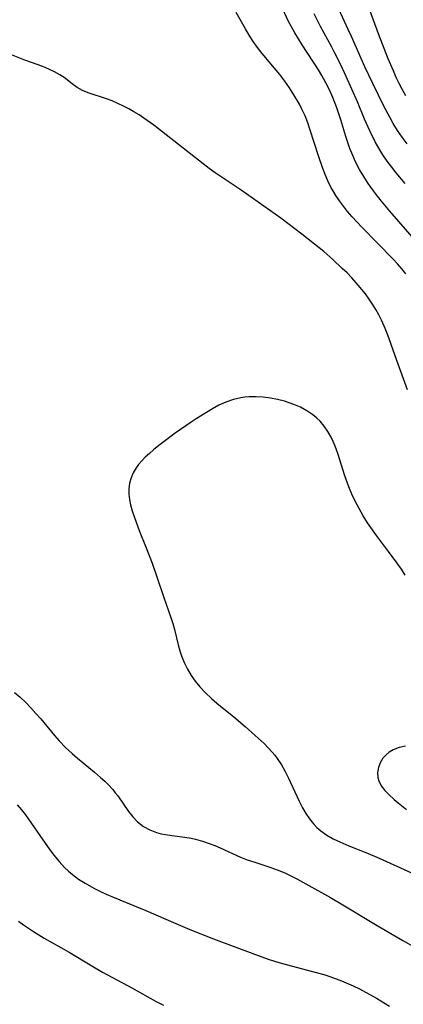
# Model space of a CAD drawing. Header units: metres. Extents: x 1073367 to 1082519, y 1569854 to 1574957.
# Tile 732 of 1056: x 1082257 to 1082347, y 1570332 to 1570564. Entities that reach past the tile are written whole.
import ezdxf

# ---------------------------------------------------------------- set-up
doc = ezdxf.new("R2010")
doc.units = ezdxf.units.M
doc.layers.add('CGG_CurvaNivelLidar_v1', color=253, linetype='Continuous', lineweight=30)

msp = doc.modelspace()

# ---------------------------------------------------------------- linework, layer by layer
at = {"layer": 'CGG_CurvaNivelLidar_v1'}
for p, q in [((1082334.1331, 1570561.785, 83.5), (1082330.3682, 1570569.8733, 83.5)), ((1082341.2759, 1570560.7202, 83), (1082338.356, 1570568.6824, 83)), ((1082309.8855, 1570561.8939, 85), (1082307.691, 1570565.7448, 85)), ((1082319.9575, 1570563.7921, 84.5), (1082318.7723, 1570566.3585, 84.5)), ((1082326.9146, 1570563.7141, 84), (1082326.0603, 1570565.4532, 84)), ((1082320.7073, 1570562.3608, 84.5), (1082319.9575, 1570563.7921, 84.5)), ((1082321.5022, 1570560.952, 84.5), (1082320.7073, 1570562.3608, 84.5)), ((1082327.5544, 1570562.4942, 84), (1082326.9146, 1570563.7141, 84)), ((1082330.14, 1570557.7638, 84), (1082327.5544, 1570562.4942, 84)), ((1082310.776, 1570560.4009, 85), (1082309.8855, 1570561.8939, 85)), ((1082311.7078, 1570558.9402, 85), (1082310.776, 1570560.4009, 85)), ((1082323.2151, 1570558.1561, 84.5), (1082321.5022, 1570560.952, 84.5)), ((1082334.9082, 1570560.0792, 83.5), (1082334.1331, 1570561.785, 83.5)), ((1082338.018, 1570552.9699, 83.5), (1082334.9082, 1570560.0792, 83.5)), ((1082343.5431, 1570554.8569, 83), (1082341.2759, 1570560.7202, 83)), ((1082312.6992, 1570557.5271, 85), (1082311.7078, 1570558.9402, 85)), ((1082313.8026, 1570556.1208, 85), (1082312.6992, 1570557.5271, 85)), ((1082327.0878, 1570552.2361, 84.5), (1082323.2151, 1570558.1561, 84.5)), ((1082330.9812, 1570556.1682, 84), (1082330.14, 1570557.7638, 84)), ((1082257.8554, 1570554.5302, 85.5), (1082254.6858, 1570555.7534, 85.5)), ((1082317.1335, 1570552.1921, 85), (1082313.8026, 1570556.1208, 85)), ((1082332.3581, 1570553.4019, 84), (1082330.9812, 1570556.1682, 84)), ((1082262.1026, 1570552.9932, 85.5), (1082257.8554, 1570554.5302, 85.5)), ((1082263.5091, 1570552.4255, 85.5), (1082262.1026, 1570552.9932, 85.5)), ((1082333.6271, 1570550.7062, 84), (1082332.3581, 1570553.4019, 84)), ((1082339.8745, 1570548.9906, 83.5), (1082338.018, 1570552.9699, 83.5)), ((1082344.7508, 1570551.9966, 83), (1082343.5431, 1570554.8569, 83)), ((1082264.8486, 1570551.8022, 85.5), (1082263.5091, 1570552.4255, 85.5)), ((1082266.0994, 1570551.0963, 85.5), (1082264.8486, 1570551.8022, 85.5)), ((1082267.1026, 1570550.4044, 85.5), (1082266.0994, 1570551.0963, 85.5)), ((1082317.9873, 1570551.1323, 85), (1082317.1335, 1570552.1921, 85)), ((1082319.1416, 1570549.5779, 85), (1082317.9873, 1570551.1323, 85)), ((1082327.9088, 1570550.8778, 84.5), (1082327.0878, 1570552.2361, 84.5)), ((1082328.8327, 1570549.2044, 84.5), (1082327.9088, 1570550.8778, 84.5)), ((1082334.9875, 1570547.6743, 84), (1082333.6271, 1570550.7062, 84)), ((1082345.4396, 1570550.4738, 83), (1082344.7508, 1570551.9966, 83)), ((1082269.0074, 1570548.9331, 85.5), (1082267.1026, 1570550.4044, 85.5)), ((1082270.1844, 1570548.0993, 85.5), (1082269.0074, 1570548.9331, 85.5)), ((1082320.2346, 1570547.9787, 85), (1082319.1416, 1570549.5779, 85)), ((1082329.6845, 1570547.493, 84.5), (1082328.8327, 1570549.2044, 84.5)), ((1082342.5662, 1570543.5282, 83.5), (1082339.8745, 1570548.9906, 83.5)), ((1082346.1465, 1570548.9854, 83), (1082345.4396, 1570550.4738, 83)), ((1082346.8879, 1570547.5233, 83), (1082346.1465, 1570548.9854, 83)), ((1082271.4317, 1570547.3787, 85.5), (1082270.1844, 1570548.0993, 85.5)), ((1082272.8198, 1570546.7898, 85.5), (1082271.4317, 1570547.3787, 85.5)), ((1082277.1113, 1570545.3916, 85.5), (1082272.8198, 1570546.7898, 85.5)), ((1082321.281, 1570546.3512, 85), (1082320.2346, 1570547.9787, 85)), ((1082322.6058, 1570544.1325, 85), (1082321.281, 1570546.3512, 85)), ((1082330.4672, 1570545.7484, 84.5), (1082329.6845, 1570547.493, 84.5)), ((1082336.2655, 1570544.6951, 84), (1082334.9875, 1570547.6743, 84)), ((1082347.6778, 1570546.0972, 83), (1082346.8879, 1570547.5233, 83)), ((1082278.4267, 1570544.9009, 85.5), (1082277.1113, 1570545.3916, 85.5)), ((1082279.8044, 1570544.3225, 85.5), (1082278.4267, 1570544.9009, 85.5)), ((1082281.1026, 1570543.7114, 85.5), (1082279.8044, 1570544.3225, 85.5)), ((1082282.388, 1570543.0445, 85.5), (1082281.1026, 1570543.7114, 85.5)), ((1082323.2066, 1570542.9913, 85), (1082322.6058, 1570544.1325, 85)), ((1082331.4357, 1570543.2739, 84.5), (1082330.4672, 1570545.7484, 84.5)), ((1082337.9631, 1570540.599, 84), (1082336.2655, 1570544.6951, 84)), ((1082283.5938, 1570542.3635, 85.5), (1082282.388, 1570543.0445, 85.5)), ((1082284.7837, 1570541.6397, 85.5), (1082283.5938, 1570542.3635, 85.5)), ((1082285.9556, 1570540.8755, 85.5), (1082284.7837, 1570541.6397, 85.5)), ((1082323.9244, 1570541.4059, 85), (1082323.2066, 1570542.9913, 85)), ((1082324.5564, 1570539.7741, 85), (1082323.9244, 1570541.4059, 85)), ((1082332.351, 1570540.485, 84.5), (1082331.4357, 1570543.2739, 84.5)), ((1082343.9774, 1570540.8855, 83.5), (1082342.5662, 1570543.5282, 83.5)), ((1082288.2528, 1570539.227, 85.5), (1082285.9556, 1570540.8755, 85.5)), ((1082299.875, 1570530.0984, 85.5), (1082288.2528, 1570539.227, 85.5)), ((1082325.1637, 1570537.9994, 85), (1082324.5564, 1570539.7741, 85)), ((1082333.5486, 1570536.5368, 84.5), (1082332.351, 1570540.485, 84.5)), ((1082339.2504, 1570537.6871, 84), (1082337.9631, 1570540.599, 84)), ((1082344.7247, 1570539.5913, 83.5), (1082343.9774, 1570540.8855, 83.5)), ((1082345.7463, 1570537.9524, 83.5), (1082344.7247, 1570539.5913, 83.5)), ((1082327.0821, 1570531.9409, 85), (1082325.1637, 1570537.9994, 85)), ((1082340.4746, 1570535.2405, 84), (1082339.2504, 1570537.6871, 84)), ((1082346.8293, 1570536.3567, 83.5), (1082345.7463, 1570537.9524, 83.5)), ((1082334.5263, 1570533.6688, 84.5), (1082333.5486, 1570536.5368, 84.5)), ((1082341.3154, 1570533.7567, 84), (1082340.4746, 1570535.2405, 84)), ((1082347.9755, 1570534.8088, 83.5), (1082346.8293, 1570536.3567, 83.5)), ((1082335.1575, 1570532.0758, 84.5), (1082334.5263, 1570533.6688, 84.5)), ((1082335.8595, 1570530.5151, 84.5), (1082335.1575, 1570532.0758, 84.5)), ((1082342.2731, 1570532.2231, 84), (1082341.3154, 1570533.7567, 84)), ((1082343.2919, 1570530.7272, 84), (1082342.2731, 1570532.2231, 84)), ((1082301.2986, 1570529.0069, 85.5), (1082299.875, 1570530.0984, 85.5)), ((1082328.1215, 1570529.013, 85), (1082327.0821, 1570531.9409, 85)), ((1082336.7636, 1570528.7677, 84.5), (1082335.8595, 1570530.5151, 84.5)), ((1082344.3665, 1570529.2678, 84), (1082343.2919, 1570530.7272, 84)), ((1082302.7447, 1570527.951, 85.5), (1082301.2986, 1570529.0069, 85.5)), ((1082308.9044, 1570523.8326, 85.5), (1082302.7447, 1570527.951, 85.5)), ((1082328.6845, 1570527.5725, 85), (1082328.1215, 1570529.013, 85)), ((1082329.323, 1570526.0696, 85), (1082328.6845, 1570527.5725, 85)), ((1082337.7591, 1570527.0669, 84.5), (1082336.7636, 1570528.7677, 84.5)), ((1082345.382, 1570527.9806, 84), (1082344.3665, 1570529.2678, 84)), ((1082347.5038, 1570525.4705, 84), (1082345.382, 1570527.9806, 84)), ((1082330.0281, 1570524.6037, 85), (1082329.323, 1570526.0696, 85)), ((1082338.8339, 1570525.4098, 84.5), (1082337.7591, 1570527.0669, 84.5)), ((1082340.0662, 1570523.6838, 84.5), (1082338.8339, 1570525.4098, 84.5)), ((1082318.2591, 1570517.2829, 85.5), (1082308.9044, 1570523.8326, 85.5)), ((1082330.3775, 1570523.9547, 85), (1082330.0281, 1570524.6037, 85)), ((1082331.1743, 1570522.6242, 85), (1082330.3775, 1570523.9547, 85)), ((1082340.9987, 1570522.4689, 84.5), (1082340.0662, 1570523.6838, 84.5)), ((1082332.0439, 1570521.3352, 85), (1082331.1743, 1570522.6242, 85)), ((1082332.9746, 1570520.0824, 85), (1082332.0439, 1570521.3352, 85)), ((1082341.9596, 1570521.2723, 84.5), (1082340.9987, 1570522.4689, 84.5)), ((1082343.9421, 1570518.9186, 84.5), (1082341.9596, 1570521.2723, 84.5)), ((1082333.9579, 1570518.8629, 85), (1082332.9746, 1570520.0824, 85)), ((1082335.0491, 1570517.6036, 85), (1082333.9579, 1570518.8629, 85)), ((1082349.7592, 1570512.2493, 84.5), (1082343.9421, 1570518.9186, 84.5)), ((1082323.2099, 1570513.4952, 85.5), (1082318.2591, 1570517.2829, 85.5)), ((1082337.3325, 1570515.1539, 85), (1082335.0491, 1570517.6036, 85)), ((1082326.1411, 1570511.1661, 85.5), (1082323.2099, 1570513.4952, 85.5)), ((1082344.7151, 1570507.5887, 85), (1082337.3325, 1570515.1539, 85)), ((1082328.3341, 1570509.3715, 85.5), (1082326.1411, 1570511.1661, 85.5)), ((1082330.4789, 1570507.4774, 85.5), (1082328.3341, 1570509.3715, 85.5)), ((1082332.6893, 1570505.4274, 85.5), (1082330.4789, 1570507.4774, 85.5)), ((1082345.7551, 1570506.468, 85), (1082344.7151, 1570507.5887, 85)), ((1082346.7493, 1570505.3207, 85), (1082345.7551, 1570506.468, 85)), ((1082333.8274, 1570504.3285, 85.5), (1082332.6893, 1570505.4274, 85.5)), ((1082334.9318, 1570503.2, 85.5), (1082333.8274, 1570504.3285, 85.5)), ((1082347.6771, 1570504.1313, 85), (1082346.7493, 1570505.3207, 85)), ((1082336.4856, 1570501.4605, 85.5), (1082334.9318, 1570503.2, 85.5)), ((1082337.3414, 1570500.4305, 85.5), (1082336.4856, 1570501.4605, 85.5)), ((1082338.1652, 1570499.3756, 85.5), (1082337.3414, 1570500.4305, 85.5)), ((1082339.02, 1570498.1904, 85.5), (1082338.1652, 1570499.3756, 85.5)), ((1082339.8293, 1570496.9733, 85.5), (1082339.02, 1570498.1904, 85.5)), ((1082340.5948, 1570495.728, 85.5), (1082339.8293, 1570496.9733, 85.5)), ((1082341.2924, 1570494.4981, 85.5), (1082340.5948, 1570495.728, 85.5)), ((1082341.9407, 1570493.2411, 85.5), (1082341.2924, 1570494.4981, 85.5)), ((1082342.6029, 1570491.7966, 85.5), (1082341.9407, 1570493.2411, 85.5)), ((1082343.2093, 1570490.3228, 85.5), (1082342.6029, 1570491.7966, 85.5)), ((1082343.7753, 1570488.8277, 85.5), (1082343.2093, 1570490.3228, 85.5)), ((1082345.5886, 1570483.668, 85.5), (1082343.7753, 1570488.8277, 85.5)), ((1082348.0984, 1570476.749, 85.5), (1082345.5886, 1570483.668, 85.5)), ((1082307.0404, 1570474.4991, 86), (1082305.2922, 1570473.8925, 86)), ((1082308.7728, 1570474.9008, 86), (1082307.0404, 1570474.4991, 86)), ((1082309.7425, 1570475.0328, 86), (1082308.7728, 1570474.9008, 86)), ((1082310.7208, 1570475.1074, 86), (1082309.7425, 1570475.0328, 86)), ((1082312.3976, 1570475.125, 86), (1082310.7208, 1570475.1074, 86)), ((1082314.0833, 1570475.0242, 86), (1082312.3976, 1570475.125, 86)), ((1082315.7672, 1570474.8178, 86), (1082314.0833, 1570475.0242, 86)), ((1082317.438, 1570474.5096, 86), (1082315.7672, 1570474.8178, 86)), ((1082319.0926, 1570474.0936, 86), (1082317.438, 1570474.5096, 86)), ((1082320.2202, 1570473.7411, 86), (1082319.0926, 1570474.0936, 86)), ((1082302.1152, 1570472.3265, 86), (1082300.663, 1570471.4585, 86)), ((1082303.5878, 1570473.1229, 86), (1082302.1152, 1570472.3265, 86)), ((1082305.2922, 1570473.8925, 86), (1082303.5878, 1570473.1229, 86)), ((1082321.3249, 1570473.3358, 86), (1082320.2202, 1570473.7411, 86)), ((1082322.8855, 1570472.6461, 86), (1082321.3249, 1570473.3358, 86)), ((1082324.3705, 1570471.8381, 86), (1082322.8855, 1570472.6461, 86)), ((1082325.7592, 1570470.9025, 86), (1082324.3705, 1570471.8381, 86)), ((1082298.2832, 1570469.9441, 86), (1082297.0566, 1570469.1265, 86)), ((1082300.663, 1570471.4585, 86), (1082298.2832, 1570469.9441, 86)), ((1082326.6423, 1570470.1791, 86), (1082325.7592, 1570470.9025, 86)), ((1082327.4606, 1570469.3863, 86), (1082326.6423, 1570470.1791, 86)), ((1082328.438, 1570468.2282, 86), (1082327.4606, 1570469.3863, 86)), ((1082297.0566, 1570469.1265, 86), (1082293.2988, 1570466.5148, 86)), ((1082329.3011, 1570466.9669, 86), (1082328.438, 1570468.2282, 86)), ((1082330.0588, 1570465.6207, 86), (1082329.3011, 1570466.9669, 86)), ((1082293.2988, 1570466.5148, 86), (1082290.7042, 1570464.6129, 86)), ((1082330.5576, 1570464.5737, 86), (1082330.0588, 1570465.6207, 86)), ((1082288.2318, 1570462.6335, 86), (1082287.22, 1570461.7565, 86)), ((1082289.4525, 1570463.6387, 86), (1082288.2318, 1570462.6335, 86)), ((1082290.7042, 1570464.6129, 86), (1082289.4525, 1570463.6387, 86)), ((1082331.0105, 1570463.495, 86), (1082330.5576, 1570464.5737, 86)), ((1082331.6581, 1570461.7356, 86), (1082331.0105, 1570463.495, 86)), ((1082286.2569, 1570460.8658, 86), (1082285.3591, 1570459.9543, 86)), ((1082287.22, 1570461.7565, 86), (1082286.2569, 1570460.8658, 86)), ((1082333.3344, 1570456.5197, 86), (1082331.6581, 1570461.7356, 86)), ((1082284.0752, 1570458.3606, 86), (1082283.3981, 1570457.1791, 86)), ((1082284.6788, 1570459.1747, 86), (1082284.0752, 1570458.3606, 86)), ((1082285.3591, 1570459.9543, 86), (1082284.6788, 1570459.1747, 86)), ((1082282.8952, 1570455.9781, 86), (1082282.5456, 1570454.7292, 86)), ((1082283.3981, 1570457.1791, 86), (1082282.8952, 1570455.9781, 86)), ((1082334.2723, 1570453.8682, 86), (1082333.3344, 1570456.5197, 86)), ((1082282.5456, 1570454.7292, 86), (1082282.3698, 1570453.4422, 86)), ((1082282.3698, 1570453.4422, 86), (1082282.3785, 1570452.1906, 86)), ((1082334.9734, 1570452.1632, 86), (1082334.2723, 1570453.8682, 86)), ((1082282.3785, 1570452.1906, 86), (1082282.5323, 1570450.9175, 86)), ((1082282.5323, 1570450.9175, 86), (1082282.7998, 1570449.6277, 86)), ((1082335.7515, 1570450.4942, 86), (1082334.9734, 1570452.1632, 86)), ((1082282.7998, 1570449.6277, 86), (1082283.1885, 1570448.2107, 86)), ((1082336.6616, 1570448.7672, 86), (1082335.7515, 1570450.4942, 86)), ((1082337.644, 1570447.0798, 86), (1082336.6616, 1570448.7672, 86)), ((1082283.1885, 1570448.2107, 86), (1082283.6843, 1570446.6878, 86)), ((1082283.6843, 1570446.6878, 86), (1082284.8398, 1570443.6138, 86)), ((1082338.6835, 1570445.427, 86), (1082337.644, 1570447.0798, 86)), ((1082339.4305, 1570444.3058, 86), (1082338.6835, 1570445.427, 86)), ((1082340.7914, 1570442.3988, 86), (1082339.4305, 1570444.3058, 86)), ((1082284.8398, 1570443.6138, 86), (1082286.5052, 1570439.5013, 86)), ((1082343.6153, 1570438.6668, 86), (1082340.7914, 1570442.3988, 86)), ((1082286.5052, 1570439.5013, 86), (1082287.8895, 1570435.8809, 86)), ((1082345.6731, 1570435.8594, 86), (1082343.6153, 1570438.6668, 86)), ((1082287.8895, 1570435.8809, 86), (1082289.0084, 1570432.6554, 86)), ((1082346.648, 1570434.4493, 86), (1082345.6731, 1570435.8594, 86)), ((1082347.5722, 1570433.0368, 86), (1082346.648, 1570434.4493, 86)), ((1082289.0084, 1570432.6554, 86), (1082290.6266, 1570427.8165, 86)), ((1082290.6266, 1570427.8165, 86), (1082292.3202, 1570423.0697, 86)), ((1082292.3202, 1570423.0697, 86), (1082292.7466, 1570421.6765, 86)), ((1082292.7466, 1570421.6765, 86), (1082293.1273, 1570420.2696, 86)), ((1082293.1273, 1570420.2696, 86), (1082294.0205, 1570416.6544, 86)), ((1082294.0205, 1570416.6544, 86), (1082294.4294, 1570415.1943, 86)), ((1082294.4294, 1570415.1943, 86), (1082294.9076, 1570413.76, 86)), ((1082294.9076, 1570413.76, 86), (1082295.5133, 1570412.2889, 86)), ((1082295.5133, 1570412.2889, 86), (1082296.2237, 1570410.8648, 86)), ((1082296.2237, 1570410.8648, 86), (1082297.0863, 1570409.4123, 86)), ((1082297.0863, 1570409.4123, 86), (1082298.0531, 1570408.023, 86)), ((1082298.0531, 1570408.023, 86), (1082299.12, 1570406.7035, 86)), ((1082299.12, 1570406.7035, 86), (1082300.368, 1570405.3722, 86)), ((1082255.4441, 1570405.4217, 85.5), (1082256.764, 1570404.2597, 85.5)), ((1082256.764, 1570404.2597, 85.5), (1082258.0683, 1570403.0245, 85.5)), ((1082300.368, 1570405.3722, 86), (1082301.8661, 1570403.9583, 86)), ((1082258.0683, 1570403.0245, 85.5), (1082259.2945, 1570401.7649, 85.5)), ((1082301.8661, 1570403.9583, 86), (1082303.1559, 1570402.8622, 86)), ((1082303.1559, 1570402.8622, 86), (1082307.1196, 1570399.6514, 86)), ((1082259.2945, 1570401.7649, 85.5), (1082260.4794, 1570400.465, 85.5)), ((1082260.4794, 1570400.465, 85.5), (1082261.6332, 1570399.1368, 85.5)), ((1082307.1196, 1570399.6514, 86), (1082309.7837, 1570397.3801, 86)), ((1082261.6332, 1570399.1368, 85.5), (1082264.8967, 1570395.2281, 85.5)), ((1082309.7837, 1570397.3801, 86), (1082312.1981, 1570395.2546, 86)), ((1082264.8967, 1570395.2281, 85.5), (1082265.9939, 1570393.9797, 85.5)), ((1082312.1981, 1570395.2546, 86), (1082314.2528, 1570393.345, 86)), ((1082265.9939, 1570393.9797, 85.5), (1082267.4788, 1570392.4305, 85.5)), ((1082314.2528, 1570393.345, 86), (1082315.2458, 1570392.3532, 86)), ((1082347.6029, 1570392.7099, 86.5), (1082346.1126, 1570392.3805, 86.5)), ((1082267.4788, 1570392.4305, 85.5), (1082268.9895, 1570390.9995, 85.5)), ((1082268.9895, 1570390.9995, 85.5), (1082270.2502, 1570389.9019, 85.5)), ((1082315.2458, 1570392.3532, 86), (1082316.1901, 1570391.3259, 86)), ((1082316.1901, 1570391.3259, 86), (1082316.8069, 1570390.5845, 86)), ((1082316.8069, 1570390.5845, 86), (1082317.3881, 1570389.816, 86)), ((1082342.9576, 1570390.6329, 86.5), (1082342.2609, 1570389.8615, 86.5)), ((1082343.7908, 1570391.2996, 86.5), (1082342.9576, 1570390.6329, 86.5)), ((1082344.7394, 1570391.851, 86.5), (1082343.7908, 1570391.2996, 86.5)), ((1082346.1126, 1570392.3805, 86.5), (1082344.7394, 1570391.851, 86.5)), ((1082270.2502, 1570389.9019, 85.5), (1082274.2992, 1570386.58, 85.5)), ((1082317.3881, 1570389.816, 86), (1082318.3621, 1570388.3312, 86)), ((1082318.3621, 1570388.3312, 86), (1082319.2349, 1570386.7747, 86)), ((1082341.6362, 1570388.8242, 86.5), (1082341.2301, 1570387.6988, 86.5)), ((1082342.2609, 1570389.8615, 86.5), (1082341.6362, 1570388.8242, 86.5)), ((1082274.2992, 1570386.58, 85.5), (1082275.7319, 1570385.3506, 85.5)), ((1082319.2349, 1570386.7747, 86), (1082320.0335, 1570385.1686, 86)), ((1082341.2301, 1570387.6988, 86.5), (1082341.0431, 1570386.5314, 86.5)), ((1082341.0431, 1570386.5314, 86.5), (1082341.0896, 1570385.3653, 86.5)), ((1082275.7319, 1570385.3506, 85.5), (1082276.6877, 1570384.4755, 85.5)), ((1082276.6877, 1570384.4755, 85.5), (1082277.602, 1570383.5724, 85.5)), ((1082277.602, 1570383.5724, 85.5), (1082278.5967, 1570382.4728, 85.5)), ((1082320.0335, 1570385.1686, 86), (1082322.5328, 1570379.7434, 86)), ((1082341.0896, 1570385.3653, 86.5), (1082341.2941, 1570384.5232, 86.5)), ((1082341.2941, 1570384.5232, 86.5), (1082341.8693, 1570383.3707, 86.5)), ((1082341.8693, 1570383.3707, 86.5), (1082342.7118, 1570382.274, 86.5)), ((1082278.5967, 1570382.4728, 85.5), (1082279.1881, 1570381.7387, 85.5)), ((1082279.1881, 1570381.7387, 85.5), (1082279.7518, 1570380.9861, 85.5)), ((1082342.7118, 1570382.274, 86.5), (1082343.7461, 1570381.211, 86.5)), ((1082343.7461, 1570381.211, 86.5), (1082344.9106, 1570380.1612, 86.5)), ((1082256.0612, 1570378.8642, 85), (1082257.06, 1570377.7004, 85)), ((1082279.7518, 1570380.9861, 85.5), (1082282.2982, 1570377.3488, 85.5)), ((1082322.5328, 1570379.7434, 86), (1082323.3415, 1570378.1742, 86)), ((1082344.9106, 1570380.1612, 86.5), (1082345.8531, 1570379.3622, 86.5)), ((1082345.8531, 1570379.3622, 86.5), (1082347.8363, 1570377.7724, 86.5)), ((1082257.06, 1570377.7004, 85), (1082258.0131, 1570376.4931, 85)), ((1082258.0131, 1570376.4931, 85), (1082258.7509, 1570375.4883, 85)), ((1082282.2982, 1570377.3488, 85.5), (1082283.3262, 1570376.0384, 85.5)), ((1082323.3415, 1570378.1742, 86), (1082324.1087, 1570376.8584, 86)), ((1082324.1087, 1570376.8584, 86), (1082324.951, 1570375.6096, 86)), ((1082258.7509, 1570375.4883, 85), (1082262.0829, 1570370.6153, 85)), ((1082283.3262, 1570376.0384, 85.5), (1082284.4584, 1570374.8615, 85.5)), ((1082284.4584, 1570374.8615, 85.5), (1082285.8318, 1570373.8096, 85.5)), ((1082324.951, 1570375.6096, 86), (1082325.8873, 1570374.4482, 86)), ((1082325.8873, 1570374.4482, 86), (1082326.7317, 1570373.5807, 86)), ((1082285.8318, 1570373.8096, 85.5), (1082287.3579, 1570372.9738, 85.5)), ((1082287.3579, 1570372.9738, 85.5), (1082288.9176, 1570372.3797, 85.5)), ((1082288.9176, 1570372.3797, 85.5), (1082289.9771, 1570372.0882, 85.5)), ((1082289.9771, 1570372.0882, 85.5), (1082291.0633, 1570371.8599, 85.5)), ((1082291.0633, 1570371.8599, 85.5), (1082292.5441, 1570371.631, 85.5)), ((1082326.7317, 1570373.5807, 86), (1082327.6463, 1570372.7858, 86)), ((1082327.6463, 1570372.7858, 86), (1082329.0676, 1570371.7713, 86)), ((1082329.0676, 1570371.7713, 86), (1082330.5627, 1570370.9089, 86)), ((1082262.0829, 1570370.6153, 85), (1082263.5619, 1570368.5182, 85)), ((1082292.5441, 1570371.631, 85.5), (1082295.5589, 1570371.256, 85.5)), ((1082295.5589, 1570371.256, 85.5), (1082297.0709, 1570371.0131, 85.5)), ((1082297.0709, 1570371.0131, 85.5), (1082298.1365, 1570370.784, 85.5)), ((1082298.1365, 1570370.784, 85.5), (1082299.7472, 1570370.3314, 85.5)), ((1082299.7472, 1570370.3314, 85.5), (1082301.3408, 1570369.7782, 85.5)), ((1082301.3408, 1570369.7782, 85.5), (1082302.6242, 1570369.2741, 85.5)), ((1082330.5627, 1570370.9089, 86), (1082332.1346, 1570370.141, 86)), ((1082332.1346, 1570370.141, 86), (1082334.2771, 1570369.2206, 86)), ((1082263.5619, 1570368.5182, 85), (1082264.7262, 1570366.9812, 85)), ((1082302.6242, 1570369.2741, 85.5), (1082303.8993, 1570368.7326, 85.5)), ((1082303.8993, 1570368.7326, 85.5), (1082308.7245, 1570366.5715, 85.5)), ((1082334.2771, 1570369.2206, 86), (1082338.2223, 1570367.6392, 86)), ((1082338.2223, 1570367.6392, 86), (1082341.4399, 1570366.2764, 86)), ((1082264.7262, 1570366.9812, 85), (1082265.9493, 1570365.5052, 85)), ((1082265.9493, 1570365.5052, 85), (1082267.2506, 1570364.1133, 85)), ((1082308.7245, 1570366.5715, 85.5), (1082310.2998, 1570365.9459, 85.5)), ((1082310.2998, 1570365.9459, 85.5), (1082312.0634, 1570365.3323, 85.5)), ((1082312.0634, 1570365.3323, 85.5), (1082315.6238, 1570364.1894, 85.5)), ((1082341.4399, 1570366.2764, 86), (1082349.0532, 1570362.8247, 86)), ((1082267.2506, 1570364.1133, 85), (1082268.168, 1570363.2492, 85)), ((1082268.168, 1570363.2492, 85), (1082269.0731, 1570362.4842, 85)), ((1082269.0731, 1570362.4842, 85), (1082270.5491, 1570361.3933, 85)), ((1082315.6238, 1570364.1894, 85.5), (1082317.3874, 1570363.5656, 85.5)), ((1082317.3874, 1570363.5656, 85.5), (1082319.1769, 1570362.8219, 85.5)), ((1082319.1769, 1570362.8219, 85.5), (1082320.6092, 1570362.1413, 85.5)), ((1082270.5491, 1570361.3933, 85), (1082272.0996, 1570360.3971, 85)), ((1082272.0996, 1570360.3971, 85), (1082274.1246, 1570359.2563, 85)), ((1082320.6092, 1570362.1413, 85.5), (1082322.0247, 1570361.412, 85.5)), ((1082322.0247, 1570361.412, 85.5), (1082324.8334, 1570359.8719, 85.5)), ((1082274.1246, 1570359.2563, 85), (1082275.5589, 1570358.5337, 85)), ((1082275.5589, 1570358.5337, 85), (1082277.0199, 1570357.8532, 85)), ((1082277.0199, 1570357.8532, 85), (1082278.502, 1570357.208, 85)), ((1082324.8334, 1570359.8719, 85.5), (1082329.9028, 1570357.0254, 85.5)), ((1082278.502, 1570357.208, 85), (1082286.3571, 1570353.9795, 85)), ((1082329.9028, 1570357.0254, 85.5), (1082332.8411, 1570355.3189, 85.5)), ((1082286.3571, 1570353.9795, 85), (1082293.4892, 1570350.8746, 85)), ((1082332.8411, 1570355.3189, 85.5), (1082340.9241, 1570350.4623, 85.5)), ((1082256.3512, 1570351.4497, 84.5), (1082257.5243, 1570350.5973, 84.5)), ((1082293.4892, 1570350.8746, 85), (1082296.7988, 1570349.4859, 85)), ((1082257.5243, 1570350.5973, 84.5), (1082259.9288, 1570348.9875, 84.5)), ((1082259.9288, 1570348.9875, 84.5), (1082262.3926, 1570347.4794, 84.5)), ((1082296.7988, 1570349.4859, 85), (1082302.3391, 1570347.3201, 85)), ((1082340.9241, 1570350.4623, 85.5), (1082346.9635, 1570346.9039, 85.5)), ((1082262.3926, 1570347.4794, 84.5), (1082268.2919, 1570344.12, 84.5)), ((1082302.3391, 1570347.3201, 85), (1082312.277, 1570343.5782, 85)), ((1082346.9635, 1570346.9039, 85.5), (1082350.0493, 1570345.1536, 85.5)), ((1082268.2919, 1570344.12, 84.5), (1082273.6898, 1570340.885, 84.5)), ((1082312.277, 1570343.5782, 85), (1082315.2528, 1570342.5147, 85)), ((1082315.2528, 1570342.5147, 85), (1082316.75, 1570342.0179, 85)), ((1082316.75, 1570342.0179, 85), (1082318.6344, 1570341.4434, 85)), ((1082273.6898, 1570340.885, 84.5), (1082276.1952, 1570339.4391, 84.5)), ((1082276.1952, 1570339.4391, 84.5), (1082283.1026, 1570335.7107, 84.5)), ((1082318.6344, 1570341.4434, 85), (1082326.5511, 1570339.352, 85)), ((1082326.5511, 1570339.352, 85), (1082328.3341, 1570338.8395, 85)), ((1082328.3341, 1570338.8395, 85), (1082329.7373, 1570338.3827, 85)), ((1082329.7373, 1570338.3827, 85), (1082332.5051, 1570337.3537, 85)), ((1082332.5051, 1570337.3537, 85), (1082335.3076, 1570336.1642, 85)), ((1082283.1026, 1570335.7107, 84.5), (1082288.6668, 1570332.623, 84.5)), ((1082335.3076, 1570336.1642, 85), (1082336.763, 1570335.4773, 85)), ((1082336.763, 1570335.4773, 85), (1082338.1949, 1570334.7443, 85)), ((1082338.1949, 1570334.7443, 85), (1082339.3299, 1570334.117, 85)), ((1082288.6668, 1570332.623, 84.5), (1082290.5457, 1570331.6591, 84.5)), ((1082339.3299, 1570334.117, 85), (1082340.7921, 1570333.2554, 85)), ((1082340.7921, 1570333.2554, 85), (1082343.814, 1570331.403, 85))]:
    msp.add_line(p, q, dxfattribs=at)

doc.saveas('drawing.dxf')
